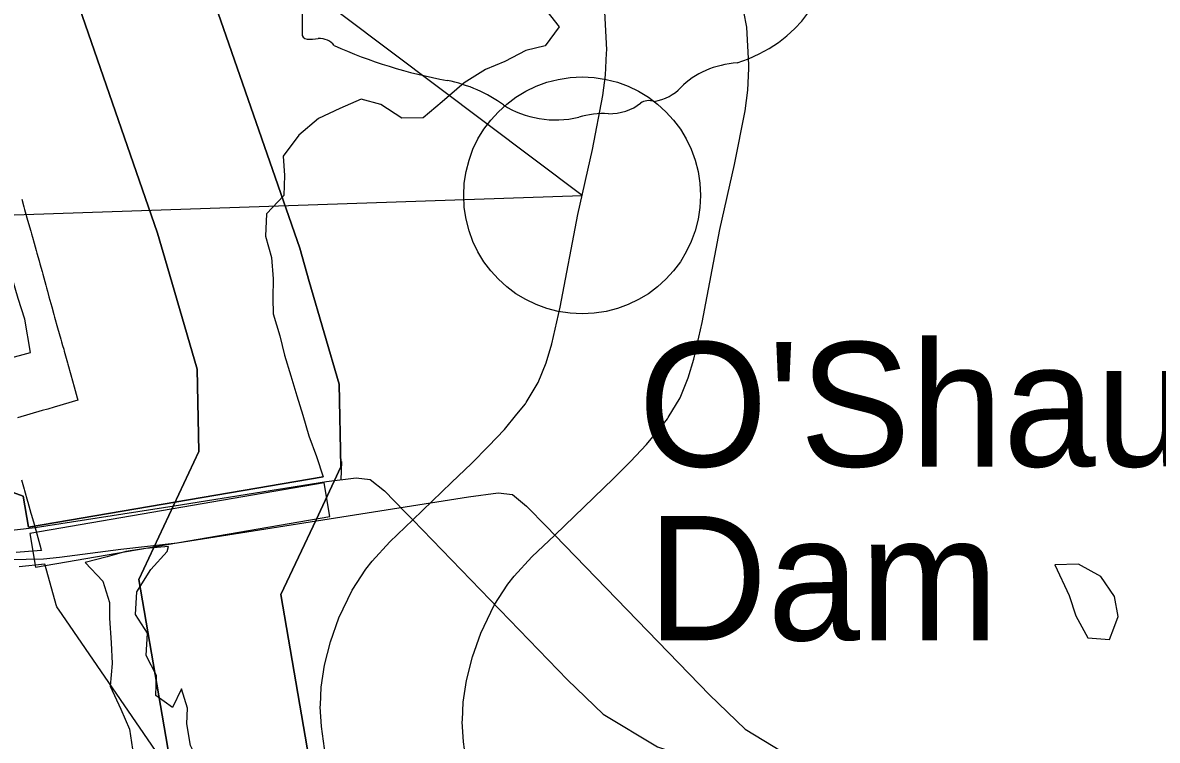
# Model space of a CAD drawing. Extents: x -38.2 to 41.9, y -4 to 24.9.
# Drawn here: x 4.425 to 5.116, y 17.256 to 17.693 of the extents above; entities that cross this region are included whole.
import ezdxf

# ---------------------------------------------------------------- set-up
doc = ezdxf.new("R2010")
doc.units = 0
for name, color, linetype in [('GM_X_County_Road', 7, 'Continuous'), ('GM_X_Hydro', 7, 'Continuous'), ('GM_X_Hydro_Text', 7, 'Continuous'), ('GM_X_Interchange_Ramps', 7, 'Continuous'), ('GM_X_Interstate_Location', 7, 'Continuous'), ('GM_X_Major_Lake', 7, 'Continuous'), ('GM_X_Major_River', 7, 'Continuous'), ('GM_X_Minor_Lake', 7, 'Continuous'), ('GM_X_Minor_River', 7, 'Continuous'), ('GM_X_State_Route', 7, 'Continuous'), ('GM_X_State_Shield', 7, 'Continuous'), ('GM_X_Township_Road_Text', 7, 'Continuous'), ('SH_Border', 7, 'Continuous'), ('SH_Data', 7, 'Continuous')]:
    doc.layers.add(name, color=color, linetype=linetype)

msp = doc.modelspace()

# ---------------------------------------------------------------- linework, layer by layer
at = {"layer": 'GM_X_County_Road'}
for points in [[(4.14395, 17.403), (4.18075, 17.40941), (4.19343, 17.40966), (4.20417, 17.40819), (4.21491, 17.40527), (4.292, 17.37988), (4.31932, 17.37622), (4.33006, 17.37524), (4.35119, 17.3757), (4.36076, 17.37678), (4.39825, 17.38171), (4.43249, 17.38552), (4.51721, 17.3989), (4.60981, 17.41354), (4.62794, 17.41593), (4.63649, 17.4149), (4.64521, 17.40789), (4.65753, 17.39523), (4.66231, 17.39019)], [(4.57619, 17.14716), (4.49864, 17.26023), (4.44901, 17.33258), (4.44898, 17.33262), (4.44577, 17.3373), (4.44539, 17.33853), (4.43863, 17.36265), (4.43846, 17.36327), (4.42284, 17.3617)]]:
    msp.add_lwpolyline(points, dxfattribs=at)
at = {"layer": 'GM_X_Hydro'}
for p, q in [((4.6084, 17.41281), (4.42918, 17.38205)), ((4.61193, 17.39228), (4.6084, 17.41281)), ((4.43271, 17.36152), (4.61193, 17.39228)), ((4.42918, 17.38205), (4.43271, 17.36152))]:
    msp.add_line(p, q, dxfattribs=at)
at = {"layer": 'GM_X_Hydro_Text'}
for points in [[(4.4243, 17.58553), (4.42563, 17.5809), (4.42564, 17.58085), (4.42611, 17.57916), (4.42791, 17.57274), (4.42981, 17.56596), (4.43025, 17.56439), (4.43084, 17.56231), (4.43185, 17.5587), (4.4331, 17.55423), (4.43358, 17.55253), (4.43488, 17.54788), (4.43536, 17.54618), (4.43668, 17.54148), (4.43716, 17.53977), (4.43902, 17.53312), (4.43947, 17.5315), (4.44002, 17.52954), (4.44085, 17.52611), (4.44258, 17.51993), (4.44391, 17.5152), (4.44436, 17.5136), (4.44616, 17.50718), (4.44714, 17.50369), (4.44811, 17.50025), (4.44857, 17.49859), (4.44919, 17.49647), (4.44987, 17.49415), (4.4502, 17.49296), (4.45218, 17.48576), (4.4524, 17.48499), (4.45418, 17.4785), (4.45619, 17.47121), (4.45804, 17.46451), (4.45843, 17.4631), (4.44412, 17.45888), (4.44019, 17.45773), (4.43683, 17.45674), (4.42926, 17.45451), (4.42181, 17.45231)], [(4.42422, 17.41464), (4.42584, 17.40893), (4.42604, 17.4082), (4.42787, 17.4017), (4.42808, 17.40096), (4.42994, 17.39441), (4.43014, 17.39368), (4.43202, 17.38701), (4.43223, 17.38627), (4.43592, 17.37286), (4.43604, 17.37243), (4.43628, 17.37159), (4.42854, 17.37097), (4.42084, 17.37031)]]:
    msp.add_lwpolyline(points, dxfattribs=at)
at = {"layer": 'GM_X_Interchange_Ramps'}
for points in [[(8.9, 20.9), (5.12429, 20.9), (5.08694, 20.33209), (5.01828, 19.2401), (4.52399, 19.27236), (4.50631, 19.27487), (4.2891, 19.28831), (4.31874, 19.13507), (4.34612, 19.0129), (4.3543, 18.88688), (4.3579, 18.83151), (4.34269, 18.3695), (4.3427, 18.21913), (4.35069, 18.07444), (4.36972, 17.97342), (4.40434, 17.86101), (4.50705, 17.56476), (4.51288, 17.54463), (4.53103, 17.48196), (4.53217, 17.43183), (4.51699, 17.39944), (4.49566, 17.35396), (4.52192, 17.2005)], [(8.9, 20.9), (5.21137, 20.9), (5.17341, 20.32291), (5.10476, 19.23091), (4.61046, 19.26317), (4.59279, 19.26568), (4.37557, 19.27912), (4.40522, 19.12588), (4.4326, 19.00372), (4.44078, 18.8777), (4.44438, 18.82233), (4.42917, 18.36031), (4.42917, 18.20994), (4.43717, 18.06525), (4.4562, 17.96423), (4.49081, 17.85182), (4.59353, 17.55558), (4.59936, 17.53544), (4.6175, 17.47277), (4.61865, 17.42264), (4.60347, 17.39025), (4.58214, 17.34477), (4.6084, 17.19132)], [(4.52192, 17.2005), (4.49566, 17.35396), (4.51699, 17.39944), (4.53217, 17.43183), (4.53103, 17.48196), (4.51288, 17.54463), (4.50705, 17.56476), (4.40434, 17.86101), (4.36972, 17.97342), (4.35069, 18.07444), (4.3427, 18.21913), (4.34269, 18.3695), (4.3579, 18.83151), (4.3543, 18.88688), (4.34612, 19.0129), (4.31874, 19.13507), (4.2891, 19.28831), (4.50631, 19.27487), (4.52399, 19.27236), (5.01828, 19.2401), (5.08694, 20.33209)], [(4.6084, 17.19132), (4.58214, 17.34477), (4.60347, 17.39025), (4.61865, 17.42264), (4.6175, 17.47277), (4.59936, 17.53544), (4.59353, 17.55558), (4.49081, 17.85182), (4.4562, 17.96423), (4.43717, 18.06525), (4.42917, 18.20994), (4.42917, 18.36031), (4.44438, 18.82233), (4.44078, 18.8777), (4.4326, 19.00372), (4.40522, 19.12588), (4.37557, 19.27912), (4.59279, 19.26568), (4.61046, 19.26317), (5.10476, 19.23091), (5.17341, 20.32291)], [(4.86685, 17.66511), (4.86694, 17.66716), (4.86575, 17.69026), (4.86212, 17.70903), (4.86055, 17.71679), (4.85793, 17.72541), (4.85304, 17.73984), (4.84745, 17.75491), (4.84111, 17.76896), (4.83542, 17.77867)], [(4.81793, 17.45259), (4.82512, 17.46462), (4.82997, 17.47664), (4.83343, 17.48818), (4.83852, 17.51048), (4.84937, 17.56702), (4.8582, 17.6066), (4.86462, 17.63929), (4.86623, 17.6518), (4.86685, 17.66511)], [(4.74879, 17.381), (4.84297, 17.28371), (4.86467, 17.26286), (4.89785, 17.24287), (4.93529, 17.23053), (4.9723, 17.225), (5.01059, 17.22372), (5.23776, 17.21054), (5.26457, 17.20926), (5.29222, 17.21011), (5.31434, 17.21351), (5.34965, 17.22543), (5.3824, 17.24499), (5.40198, 17.26286), (5.42197, 17.28669), (5.43175, 17.30413), (5.44451, 17.33391), (5.4509, 17.35816), (5.45643, 17.38963), (5.47472, 17.50365), (5.47983, 17.53088), (5.48621, 17.55938), (5.49897, 17.59299), (5.50816, 17.60856)], [(4.74879, 17.381), (4.77251, 17.40383), (4.78452, 17.41543), (4.79495, 17.42587), (4.80469, 17.43609), (4.81229, 17.44541), (4.81742, 17.45173), (4.81793, 17.45259)], [(4.69257, 17.26827), (4.69303, 17.27934), (4.69509, 17.29258), (4.69873, 17.30687), (4.70374, 17.32138), (4.7119, 17.33832), (4.7202, 17.35104), (4.72403, 17.35599), (4.73477, 17.36766), (4.74879, 17.381)], [(4.69746, 17.22854), (4.69565, 17.23734), (4.69325, 17.2552), (4.69253, 17.26726), (4.69257, 17.26827)]]:
    msp.add_lwpolyline(points, dxfattribs=at)
at = {"layer": 'GM_X_Interstate_Location'}
for points in [[(4.42959, 17.49217), (4.42621, 17.51245), (4.4221, 17.52501), (4.41218, 17.55929), (4.40891, 17.56992), (4.40291, 17.59174), (4.39473, 17.62474), (4.38418, 17.65759), (4.37358, 17.68718)], [(4.38191, 17.47935), (4.38677, 17.48053), (4.42959, 17.49217)]]:
    msp.add_lwpolyline(points, dxfattribs=at)
at = {"layer": 'GM_X_Major_Lake'}
msp.add_line((4.60776, 17.41654), (4.42854, 17.38578), dxfattribs=at)
for points in [[(4.74399, 17.69997), (4.75143, 17.69037), (4.74291, 17.67873), (4.73111, 17.67587), (4.7185, 17.66923), (4.70667, 17.66447), (4.69365, 17.65632), (4.6802, 17.64475), (4.66868, 17.63505), (4.65578, 17.63487), (4.64301, 17.64304), (4.63092, 17.64625), (4.61795, 17.64076), (4.60496, 17.6345), (4.59305, 17.62443), (4.58338, 17.61167), (4.58434, 17.59988), (4.58378, 17.58774), (4.57337, 17.57651), (4.57279, 17.56285), (4.57638, 17.54989), (4.57733, 17.53697), (4.57715, 17.5252), (4.57739, 17.51571), (4.58136, 17.50236), (4.58422, 17.49055), (4.5882, 17.47796), (4.59181, 17.46576), (4.59543, 17.45393), (4.59903, 17.44135), (4.60377, 17.42875), (4.60776, 17.41654)], [(4.42854, 17.38578), (4.42521, 17.40478), (4.41232, 17.4094)]]:
    msp.add_lwpolyline(points, dxfattribs=at)
at = {"layer": 'GM_X_Major_River'}
msp.add_line((4.42854, 17.38578), (4.60776, 17.41654), dxfattribs=at)
for points in [[(4.74399, 17.69997), (4.75143, 17.69037), (4.74291, 17.67873), (4.73111, 17.67587), (4.7185, 17.66923), (4.70667, 17.66447), (4.69365, 17.65632), (4.6802, 17.64475), (4.66868, 17.63505), (4.65578, 17.63487), (4.64301, 17.64304), (4.63092, 17.64625), (4.61795, 17.64076), (4.60496, 17.6345), (4.59305, 17.62443), (4.58338, 17.61167), (4.58434, 17.59988), (4.58378, 17.58774), (4.57337, 17.57651), (4.57279, 17.56285), (4.57638, 17.54989), (4.57733, 17.53697), (4.57715, 17.5252), (4.57739, 17.51571), (4.58136, 17.50236), (4.58422, 17.49055), (4.5882, 17.47796), (4.59181, 17.46576), (4.59543, 17.45393), (4.59903, 17.44135), (4.60377, 17.42875), (4.60776, 17.41654)], [(4.41232, 17.4094), (4.42521, 17.40478), (4.42854, 17.38578)], [(4.51357, 17.374), (4.49989, 17.37292), (4.48773, 17.37108), (4.47632, 17.36772), (4.46301, 17.36437), (4.4736, 17.35293), (4.47772, 17.34), (4.47768, 17.33051), (4.47875, 17.31532), (4.47946, 17.30279), (4.47826, 17.28913), (4.48466, 17.27505), (4.48993, 17.26288), (4.49177, 17.25073)], [(4.54295, 17.22885), (4.53313, 17.24066), (4.5271, 17.25284), (4.52488, 17.26614), (4.5253, 17.27562), (4.52155, 17.28741), (4.51619, 17.27605), (4.50596, 17.28331), (4.5064, 17.29545), (4.49999, 17.30763), (4.50081, 17.32129), (4.49364, 17.33271), (4.49446, 17.34638), (4.50287, 17.36), (4.51279, 17.37097), (4.51357, 17.374)]]:
    msp.add_lwpolyline(points, dxfattribs=at)
at = {"layer": 'GM_X_Minor_Lake'}
for points in [[(5.0891, 17.32428), (5.09179, 17.3314), (5.08951, 17.34355), (5.08118, 17.35569), (5.06755, 17.36328), (5.05317, 17.36291)], [(5.05317, 17.36291), (5.06188, 17.34431), (5.06605, 17.33179), (5.07325, 17.31851), (5.0865, 17.31736), (5.0891, 17.32428)]]:
    msp.add_lwpolyline(points, dxfattribs=at)
at = {"layer": 'GM_X_Minor_River'}
msp.add_lwpolyline([(4.61893, 17.42579), (4.61853, 17.41464), (4.61855, 17.41435)], dxfattribs=at)
at = {"layer": 'GM_X_State_Route'}
for points in [[(4.78037, 17.6743), (4.78047, 17.67635), (4.77927, 17.69945), (4.77565, 17.71821), (4.77407, 17.72598), (4.77145, 17.7346), (4.76656, 17.74903), (4.76097, 17.7641), (4.75464, 17.77815), (4.74894, 17.78786)], [(4.73146, 17.46178), (4.73864, 17.4738), (4.74349, 17.48583), (4.74696, 17.49737), (4.75205, 17.51967), (4.76289, 17.57621), (4.77172, 17.61579), (4.77814, 17.64848), (4.77975, 17.66099), (4.78037, 17.6743)], [(4.66231, 17.39019), (4.75649, 17.2929), (4.77819, 17.27205), (4.81137, 17.25206), (4.84881, 17.23972), (4.88582, 17.23419), (4.92411, 17.23291), (5.15128, 17.21973), (5.17809, 17.21845), (5.20574, 17.2193), (5.22786, 17.2227), (5.26317, 17.23461), (5.29592, 17.25418), (5.3155, 17.27205), (5.33549, 17.29588), (5.34527, 17.31332), (5.35804, 17.3431), (5.36442, 17.36735), (5.36995, 17.39882), (5.38824, 17.51284), (5.39335, 17.54007), (5.39973, 17.56857), (5.41249, 17.60218), (5.42168, 17.61775)], [(4.66231, 17.39019), (4.68603, 17.41302), (4.69804, 17.42462), (4.70847, 17.43506), (4.71821, 17.44528), (4.72581, 17.4546), (4.73094, 17.46092), (4.73146, 17.46178)], [(4.6061, 17.27746), (4.60655, 17.28852), (4.60861, 17.30177), (4.61225, 17.31606), (4.61726, 17.33057), (4.62542, 17.34751), (4.63372, 17.36023), (4.63755, 17.36518), (4.6483, 17.37685), (4.66231, 17.39019)], [(4.61099, 17.23773), (4.60917, 17.24653), (4.60678, 17.26438), (4.60605, 17.27645), (4.6061, 17.27746)]]:
    msp.add_lwpolyline(points, dxfattribs=at)
at = {"layer": 'GM_X_State_Shield'}
msp.add_line((4.59498, 17.88648), (4.59498, 17.68636), dxfattribs=at)
for centre, major_axis, start_param, end_param in [((4.82674, 17.73307), (0.08742, 0), 5.101752, 6.440018), ((4.59879, 17.68592), (0.00385, 0), 3.00124, 4.508301), ((4.59937, 17.7064), (0.0294, 0), 4.665946, 4.897461), ((4.60539, 17.67482), (0.0106, 0), 0.519207, 1.627899), ((4.73921, 17.85462), (0.2524, 0), 4.195997, 4.488961), ((4.8636, 17.63018), (0.04788, 0), 1.647645, 2.488434), ((4.66396, 17.59646), (0.07897, 0), 0.823519, 1.323587), ((4.80294, 17.66697), (0.02824, 0), 4.937069, 5.64225), ((4.74937, 17.67382), (0.05011, 0), 4.026481, 4.996735), ((4.78199, 17.65884), (0.0267, 0), 4.691044, 5.507374), ((4.80614, 17.63946), (0.00752, 0), 1.147584, 2.315152), ((4.77833, 17.60463), (0.04118, 0), 1.495662, 1.94098)]:
    msp.add_ellipse(centre, major_axis=major_axis, ratio=0.8, start_param=start_param, end_param=end_param, dxfattribs=at)
at = {"layer": 'GM_X_Township_Road_Text'}
msp.add_lwpolyline([(4.23043, 17.39381), (4.26722, 17.40022), (4.27991, 17.40047), (4.29065, 17.399), (4.30139, 17.39608), (4.37848, 17.37069), (4.4058, 17.36703), (4.41654, 17.36605), (4.43767, 17.36651), (4.44723, 17.36759), (4.48473, 17.37252), (4.51896, 17.37633), (4.60369, 17.38972), (4.69629, 17.40435), (4.71442, 17.40674), (4.72297, 17.40572), (4.73169, 17.3987), (4.74401, 17.38604), (4.74879, 17.381)], dxfattribs=at)
at = {"layer": 'SH_Border'}
msp.add_lwpolyline([(4.09187, 18.09408), (4.09187, 17.5648), (4.76546, 17.58774)], close=True, dxfattribs=at)
at = {"layer": 'SH_Data'}
msp.add_circle((4.76546, 17.58774), 0.07211, dxfattribs=at)

# ---------------------------------------------------------------- texts
at = {"layer": 'GM_X_Hydro_Text'}
for s, height, rotation, p in [("O'Shaughnessy", 0.0757582, 0.00531, (4.79969, 17.42272)), ('Dam', 0.075758, 0.00577, (4.8051, 17.31695))]:
    msp.add_text(s, height=height, rotation=rotation, dxfattribs=at).set_placement(p)

doc.saveas('drawing.dxf')
